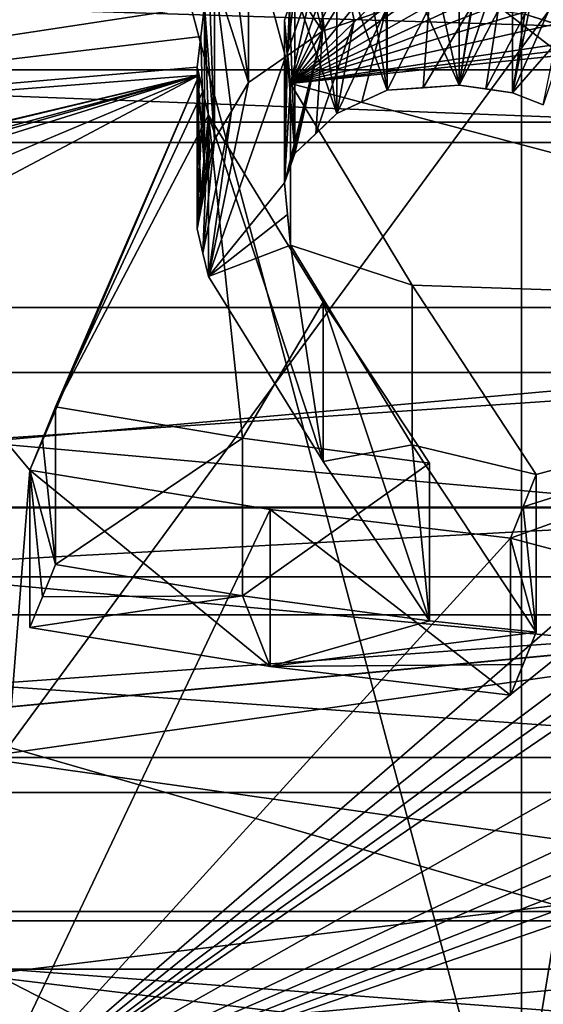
# Model space of a CAD drawing. Header units: millimetres. Extents: x -122 to 122, y -98 to 94.
# Tile 328 of 533: x 70.23 to 73.18, y -53.84 to -48.29. Entities that reach past the tile are written whole.
import ezdxf

# ---------------------------------------------------------------- set-up
doc = ezdxf.new("R2010")
doc.units = ezdxf.units.MM
doc.header["$LTSCALE"] = 26.699852
for name, color, linetype in [('1', 7, 'CONTINUOUS'), ('1748', 7, 'CONTINUOUS'), ('1751', 7, 'CONTINUOUS'), ('1775', 7, 'CONTINUOUS'), ('1785', 7, 'CONTINUOUS'), ('1800', 7, 'CONTINUOUS'), ('1801', 7, 'CONTINUOUS'), ('1813', 7, 'CONTINUOUS'), ('1823', 7, 'CONTINUOUS'), ('1855', 7, 'CONTINUOUS'), ('1867', 7, 'CONTINUOUS'), ('2', 7, 'CONTINUOUS'), ('3', 7, 'CONTINUOUS'), ('37', 7, 'CONTINUOUS'), ('42', 7, 'CONTINUOUS'), ('46', 7, 'CONTINUOUS'), ('50', 7, 'CONTINUOUS'), ('5017', 7, 'CONTINUOUS'), ('5020', 7, 'CONTINUOUS'), ('5042', 7, 'CONTINUOUS'), ('5044', 7, 'CONTINUOUS'), ('51', 7, 'CONTINUOUS'), ('5233', 7, 'CONTINUOUS'), ('5235', 7, 'CONTINUOUS'), ('5238', 7, 'CONTINUOUS'), ('5240', 7, 'CONTINUOUS'), ('5246', 7, 'CONTINUOUS'), ('5308', 7, 'CONTINUOUS'), ('5309', 7, 'CONTINUOUS'), ('5310', 7, 'CONTINUOUS'), ('5311', 7, 'CONTINUOUS'), ('5312', 7, 'CONTINUOUS'), ('5313', 7, 'CONTINUOUS'), ('5314', 7, 'CONTINUOUS'), ('5315', 7, 'CONTINUOUS'), ('5316', 7, 'CONTINUOUS'), ('5317', 7, 'CONTINUOUS'), ('5318', 7, 'CONTINUOUS'), ('5321', 7, 'CONTINUOUS'), ('5328', 7, 'CONTINUOUS'), ('5329', 7, 'CONTINUOUS'), ('5330', 7, 'CONTINUOUS'), ('5331', 7, 'CONTINUOUS'), ('5332', 7, 'CONTINUOUS'), ('5333', 7, 'CONTINUOUS'), ('5334', 7, 'CONTINUOUS'), ('5335', 7, 'CONTINUOUS'), ('5451', 7, 'CONTINUOUS'), ('6', 7, 'CONTINUOUS')]:
    doc.layers.add(name, color=color, linetype=linetype)

msp = doc.modelspace()

# ---------------------------------------------------------------- linework, layer by layer
at = {"layer": '1', "color": 7, "linetype": 'Continuous', "true_color": 0xf5f5f5}
for points in [[(80.6065, -52.4456, -66.8384), (59.3935, -52.4456, -66.8384), (65.5004, -51.0395, -64.403), (80.6065, -52.4456, -66.8384)], [(74.4996, -51.0395, -64.403), (80.6065, -52.4456, -66.8384), (65.5004, -51.0395, -64.403), (74.4996, -51.0395, -64.403)], [(70, -54.6423, -70.6432), (59.3935, -52.4456, -66.8384), (80.6065, -52.4456, -66.8384), (70, -54.6423, -70.6432)]]:
    msp.add_3dface(points, dxfattribs=at)
at = {"layer": '1748', "color": 250, "linetype": 'Continuous', "true_color": 0x323232}
for points in [[(61.5, -52.6423, 67.1791), (78.5, -52.6423, 67.1791), (45.5, -56.6423, 74.1073), (61.5, -52.6423, 67.1791)], [(45.5, -56.6423, 74.1073), (78.5, -52.6423, 67.1791), (94.5, -56.6423, 74.1073), (45.5, -56.6423, 74.1073)]]:
    msp.add_3dface(points, dxfattribs=at)
at = {"layer": '1751', "color": 250, "linetype": 'Continuous', "true_color": 0x323232}
for points in [[(94.5, -55.9103, 76.8394), (94.5, -48.9821, 80.8394), (45.5, -48.9821, 80.8394), (94.5, -55.9103, 76.8394)], [(45.5, -55.9103, 76.8394), (94.5, -55.9103, 76.8394), (45.5, -48.9821, 80.8394), (45.5, -55.9103, 76.8394)]]:
    msp.add_3dface(points, dxfattribs=at)
at = {"layer": '1775', "color": 250, "linetype": 'Continuous', "true_color": 0x323232}
for points in [[(78.5, -49.9103, 66.4471), (61.5, -49.9103, 66.4471), (78.5, -42.9821, 70.4471), (78.5, -49.9103, 66.4471)], [(78.5, -42.9821, 70.4471), (61.5, -49.9103, 66.4471), (61.5, -42.9821, 70.4471), (78.5, -42.9821, 70.4471)]]:
    msp.add_3dface(points, dxfattribs=at)
at = {"layer": '1785', "color": 250, "linetype": 'Continuous', "true_color": 0x323232}
for points in [[(61.5, -49.9103, 66.4471), (78.5, -49.9103, 66.4471), (78.5, -51.4279, 66.2473), (61.5, -49.9103, 66.4471)], [(61.5, -51.4279, 66.2473), (61.5, -49.9103, 66.4471), (78.5, -51.4279, 66.2473), (61.5, -51.4279, 66.2473)], [(78.5, -52.6423, 67.1791), (61.5, -52.6423, 67.1791), (61.5, -51.4279, 66.2473), (78.5, -52.6423, 67.1791)], [(78.5, -52.6423, 67.1791), (61.5, -51.4279, 66.2473), (78.5, -51.4279, 66.2473), (78.5, -52.6423, 67.1791)]]:
    msp.add_3dface(points, dxfattribs=at)
at = {"layer": '1800', "color": 250, "linetype": 'Continuous', "true_color": 0x323232}
for points in [[(94.5, -56.6423, -74.1073), (61.5, -52.6423, -67.1791), (45.5, -56.6423, -74.1073), (94.5, -56.6423, -74.1073)], [(78.5, -52.6423, -67.1791), (61.5, -52.6423, -67.1791), (94.5, -56.6423, -74.1073), (78.5, -52.6423, -67.1791)]]:
    msp.add_3dface(points, dxfattribs=at)
at = {"layer": '1801', "color": 250, "linetype": 'Continuous', "true_color": 0x323232}
for points in [[(94.5, -48.9821, -80.8394), (94.5, -55.9103, -76.8394), (45.5, -55.9103, -76.8394), (94.5, -48.9821, -80.8394)], [(94.5, -48.9821, -80.8394), (45.5, -55.9103, -76.8394), (45.5, -48.9821, -80.8394), (94.5, -48.9821, -80.8394)]]:
    msp.add_3dface(points, dxfattribs=at)
at = {"layer": '1813', "color": 250, "linetype": 'Continuous', "true_color": 0x323232}
for points in [[(61.5, -42.9821, -70.4471), (61.5, -49.9103, -66.4471), (78.5, -49.9103, -66.4471), (61.5, -42.9821, -70.4471)], [(78.5, -42.9821, -70.4471), (61.5, -42.9821, -70.4471), (78.5, -49.9103, -66.4471), (78.5, -42.9821, -70.4471)]]:
    msp.add_3dface(points, dxfattribs=at)
at = {"layer": '1823', "color": 250, "linetype": 'Continuous', "true_color": 0x323232}
for points in [[(78.5, -49.9103, -66.4471), (61.5, -49.9103, -66.4471), (61.5, -51.4279, -66.2473), (78.5, -49.9103, -66.4471)], [(78.5, -49.9103, -66.4471), (61.5, -51.4279, -66.2473), (78.5, -51.4279, -66.2473), (78.5, -49.9103, -66.4471)], [(61.5, -52.6423, -67.1791), (78.5, -52.6423, -67.1791), (78.5, -51.4279, -66.2473), (61.5, -52.6423, -67.1791)], [(61.5, -51.4279, -66.2473), (61.5, -52.6423, -67.1791), (78.5, -51.4279, -66.2473), (61.5, -51.4279, -66.2473)]]:
    msp.add_3dface(points, dxfattribs=at)
at = {"layer": '1855', "color": 250, "linetype": 'Continuous', "true_color": 0x323232}
for points in [[(45.5, -48.9821, 80.8394), (94.5, -48.9821, 80.8394), (94.5, -47.4644, 81.0392), (45.5, -48.9821, 80.8394)], [(45.5, -48.9821, 80.8394), (94.5, -47.4644, 81.0392), (45.5, -47.4644, 81.0392), (45.5, -48.9821, 80.8394)]]:
    msp.add_3dface(points, dxfattribs=at)
at = {"layer": '1867', "color": 250, "linetype": 'Continuous', "true_color": 0x323232}
for points in [[(94.5, -48.9821, -80.8394), (45.5, -48.9821, -80.8394), (45.5, -47.4644, -81.0392), (94.5, -48.9821, -80.8394)], [(94.5, -48.9821, -80.8394), (45.5, -47.4644, -81.0392), (94.5, -47.4644, -81.0392), (94.5, -48.9821, -80.8394)]]:
    msp.add_3dface(points, dxfattribs=at)
at = {"layer": '2', "color": 7, "linetype": 'Continuous', "true_color": 0xf5f5f5}
for points in [[(59.3935, -55.0436, -65.3384), (80.6065, -55.0436, -65.3384), (74.4996, -53.6376, -62.903), (59.3935, -55.0436, -65.3384)], [(65.5004, -53.6376, -62.903), (59.3935, -55.0436, -65.3384), (74.4996, -53.6376, -62.903), (65.5004, -53.6376, -62.903)]]:
    msp.add_3dface(points, dxfattribs=at)
at = {"layer": '3', "color": 7, "linetype": 'Continuous', "true_color": 0xf5f5f5}
for points in [[(70, -54.6423, -70.6432), (80.6065, -52.4456, -66.8384), (70, -57.2404, -69.1432), (70, -54.6423, -70.6432)], [(80.6065, -52.4456, -66.8384), (80.6065, -55.0436, -65.3384), (70, -57.2404, -69.1432), (80.6065, -52.4456, -66.8384)]]:
    msp.add_3dface(points, dxfattribs=at)
at = {"layer": '37', "color": 7, "linetype": 'Continuous', "true_color": 0xf5f5f5}
for points in [[(59.6088, -52.7408, -61.3497), (65.875, -53.3127, -62.3404), (76, -54.9365, -65.1529), (59.6088, -52.7408, -61.3497)], [(64, -54.9365, -65.1529), (59.6088, -52.7408, -61.3497), (76, -54.9365, -65.1529), (64, -54.9365, -65.1529)], [(65.875, -53.3127, -62.3404), (74.125, -53.3127, -62.3404), (76, -54.9365, -65.1529), (65.875, -53.3127, -62.3404)]]:
    msp.add_3dface(points, dxfattribs=at)
at = {"layer": '42', "color": 7, "linetype": 'Continuous', "true_color": 0xf5f5f5}
for points in [[(73.058, -43.9307, -45.5457), (70, -43.7404, -43.617), (73.0579, -55.1937, -39.043), (73.058, -43.9307, -45.5457)], [(73.0579, -55.1937, -39.043), (70, -43.7404, -43.617), (70, -53.6186, -37.9138), (73.0579, -55.1937, -39.043)], [(76, -56.2789, -40.3779), (73.058, -43.9307, -45.5457), (73.0579, -55.1937, -39.043), (76, -56.2789, -40.3779)], [(76, -56.2789, -40.3779), (76, -44.5442, -47.1529), (73.058, -43.9307, -45.5457), (76, -56.2789, -40.3779)]]:
    msp.add_3dface(points, dxfattribs=at)
at = {"layer": '46', "color": 7, "linetype": 'Continuous', "true_color": 0xf5f5f5}
for points in [[(73.4587, -57.3257, -44.856), (66.5413, -57.3257, -44.856), (73.4587, -47.899, -50.2985), (73.4587, -57.3257, -44.856)], [(73.4587, -47.899, -50.2985), (66.5413, -57.3257, -44.856), (66.5413, -47.899, -50.2985), (73.4587, -47.899, -50.2985)]]:
    msp.add_3dface(points, dxfattribs=at)
at = {"layer": '50', "color": 7, "linetype": 'Continuous', "true_color": 0xf5f5f5}
for points in [[(74.125, -53.3127, -62.3404), (65.875, -53.3127, -62.3404), (73.4587, -53.8897, -60.6747), (74.125, -53.3127, -62.3404)], [(65.875, -53.3127, -62.3404), (66.5413, -53.8897, -60.6747), (73.4587, -53.8897, -60.6747), (65.875, -53.3127, -62.3404)]]:
    msp.add_3dface(points, dxfattribs=at)
at = {"layer": '5017', "color": 7, "linetype": 'Continuous', "true_color": 0xf5f5f5}
for points in [[(73.9905, -41.9544, -52.6671), (66.0095, -41.9544, -52.6671), (73.9905, -90.8021, -24.4649), (73.9905, -41.9544, -52.6671)], [(73.9905, -90.8021, -24.4649), (66.0095, -41.9544, -52.6671), (66.0095, -90.8021, -24.4649), (73.9905, -90.8021, -24.4649)]]:
    msp.add_3dface(points, dxfattribs=at)
at = {"layer": '5020', "color": 7, "linetype": 'Continuous', "true_color": 0xf5f5f5}
for points in [[(66.0095, -48.8661, -64.6386), (73.9905, -48.8661, -64.6386), (66.0095, -97.7139, -36.4364), (66.0095, -48.8661, -64.6386)], [(66.0095, -97.7139, -36.4364), (73.9905, -48.8661, -64.6386), (73.9905, -97.7139, -36.4364), (66.0095, -97.7139, -36.4364)]]:
    msp.add_3dface(points, dxfattribs=at)
at = {"layer": '5042', "color": 7, "linetype": 'Continuous', "true_color": 0xf5f5f5}
for points in [[(66.0095, -48.8661, -64.6386), (66.35, -48.5712, -64.1279), (73.9905, -48.8661, -64.6386), (66.0095, -48.8661, -64.6386)], [(66.35, -48.5712, -64.1279), (73.65, -48.5712, -64.1279), (73.9905, -48.8661, -64.6386), (66.35, -48.5712, -64.1279)]]:
    msp.add_3dface(points, dxfattribs=at)
at = {"layer": '5044', "color": 7, "linetype": 'Continuous', "true_color": 0xf5f5f5}
for points in [[(75.1665, -39.9074, -67.785), (73.65, -48.5712, -64.1279), (70.0101, -40.9788, -69.6407), (75.1665, -39.9074, -67.785)], [(73.65, -48.5712, -64.1279), (66.35, -48.5712, -64.1279), (70.0101, -40.9788, -69.6407), (73.65, -48.5712, -64.1279)]]:
    msp.add_3dface(points, dxfattribs=at)
at = {"layer": '51', "color": 7, "linetype": 'Continuous', "true_color": 0xf5f5f5}
msp.add_3dface([(70, -55.4753, -38.986), (73.0579, -55.1937, -39.043), (70, -53.6186, -37.9138), (70, -55.4753, -38.986)], dxfattribs=at)
at = {"layer": '5233', "color": 7, "linetype": 'Continuous', "true_color": 0xf5f5f5}
for points in [[(57.5559, -53.3652, 68.4313), (82.4441, -53.3652, 68.4313), (76.8233, -51.5284, 65.2499), (57.5559, -53.3652, 68.4313)], [(75.6, -51.6423, 65.4471), (57.5559, -53.3652, 68.4313), (76.8233, -51.5284, 65.2499), (75.6, -51.6423, 65.4471)], [(57.5559, -53.3652, 68.4313), (75.6, -51.6423, 65.4471), (64.4, -51.6423, 65.4471), (57.5559, -53.3652, 68.4313)], [(63.2638, -55.2722, 71.7343), (82.4441, -53.3652, 68.4313), (57.5559, -53.3652, 68.4313), (63.2638, -55.2722, 71.7343)], [(76.7362, -55.2722, 71.7343), (82.4441, -53.3652, 68.4313), (63.2638, -55.2722, 71.7343), (76.7362, -55.2722, 71.7343)]]:
    msp.add_3dface(points, dxfattribs=at)
at = {"layer": '5235', "color": 7, "linetype": 'Continuous', "true_color": 0xf5f5f5}
for points in [[(66.0125, -49.0102, 46.9027), (70, -40.6156, 41.0983), (71.2716, -48.2122, 45.856), (66.0125, -49.0102, 46.9027)], [(72.8561, -47.7544, 45.6157), (71.7575, -48.6489, 46.2728), (72.7058, -47.7327, 45.5791), (72.8561, -47.7544, 45.6157)], [(72.7058, -47.7327, 45.5791), (71.7575, -48.6489, 46.2728), (72.5033, -47.7479, 45.5682), (72.7058, -47.7327, 45.5791)], [(72.5033, -47.7479, 45.5682), (71.7575, -48.6489, 46.2728), (72.3009, -47.7617, 45.5581), (72.5033, -47.7479, 45.5682)], [(73.0065, -47.7752, 45.6527), (71.7575, -48.6489, 46.2728), (72.8561, -47.7544, 45.6157), (73.0065, -47.7752, 45.6527)], [(72.3009, -47.7617, 45.5581), (71.7575, -48.6489, 46.2728), (72.1591, -47.8297, 45.6004), (72.3009, -47.7617, 45.5581)], [(73.1801, -47.8434, 45.7337), (71.7575, -48.6489, 46.2728), (73.0065, -47.7752, 45.6527), (73.1801, -47.8434, 45.7337)], [(72.1591, -47.8297, 45.6004), (71.7575, -48.6489, 46.2728), (72.0176, -47.8966, 45.6431), (72.1591, -47.8297, 45.6004)], [(73.3536, -47.9103, 45.8154), (71.7575, -48.6489, 46.2728), (73.1801, -47.8434, 45.7337), (73.3536, -47.9103, 45.8154)], [(72.0176, -47.8966, 45.6431), (71.7575, -48.6489, 46.2728), (71.8992, -48.0115, 45.7295), (72.0176, -47.8966, 45.6431)], [(73.4374, -48.01, 45.9128), (71.7575, -48.6489, 46.2728), (73.3536, -47.9103, 45.8154), (73.4374, -48.01, 45.9128)], [(71.8992, -48.0115, 45.7295), (71.7575, -48.6489, 46.2728), (71.7403, -48.4741, 46.116), (71.8992, -48.0115, 45.7295)], [(71.7805, -48.1255, 45.8166), (71.8992, -48.0115, 45.7295), (71.7403, -48.4741, 46.116), (71.7805, -48.1255, 45.8166)], [(73.5213, -48.1088, 46.0107), (71.7575, -48.6489, 46.2728), (73.4374, -48.01, 45.9128), (73.5213, -48.1088, 46.0107)], [(71.7516, -48.2094, 45.8863), (71.7805, -48.1255, 45.8166), (71.7403, -48.4741, 46.116), (71.7516, -48.2094, 45.8863)], [(73.553, -48.2446, 46.1335), (71.7575, -48.6489, 46.2728), (73.5213, -48.1088, 46.0107), (73.553, -48.2446, 46.1335)], [(71.2514, -48.385, 46.0045), (66.0125, -49.0102, 46.9027), (71.2716, -48.2122, 45.856), (71.2514, -48.385, 46.0045)], [(71.7227, -48.2931, 45.9563), (71.7516, -48.2094, 45.8863), (71.7403, -48.4741, 46.116), (71.7227, -48.2931, 45.9563)], [(73.585, -48.3802, 46.2577), (71.7575, -48.6489, 46.2728), (73.553, -48.2446, 46.1335), (73.585, -48.3802, 46.2577)], [(71.2312, -48.5567, 46.1545), (66.0125, -49.0102, 46.9027), (71.2514, -48.385, 46.0045), (71.2312, -48.5567, 46.1545)], [(73.7729, -48.4004, 46.3073), (71.7575, -48.6489, 46.2728), (73.585, -48.3802, 46.2577), (73.7729, -48.4004, 46.3073)], [(73.9609, -48.4194, 46.3577), (71.7575, -48.6489, 46.2728), (73.7729, -48.4004, 46.3073), (73.9609, -48.4194, 46.3577)], [(76.5724, -49.924, 48.486), (71.7575, -48.6489, 46.2728), (73.9609, -48.4194, 46.3577), (76.5724, -49.924, 48.486)], [(71.2415, -48.6011, 46.1946), (66.0125, -49.0102, 46.9027), (71.2312, -48.5567, 46.1545), (71.2415, -48.6011, 46.1946)], [(66.0125, -49.0102, 46.9027), (71.2415, -48.6011, 46.1946), (66.5832, -49.7074, 47.4776), (66.0125, -49.0102, 46.9027)], [(66.5832, -49.7074, 47.4776), (71.2415, -48.6011, 46.1946), (66.7982, -49.8632, 47.5998), (66.5832, -49.7074, 47.4776)], [(66.7982, -49.8632, 47.5998), (71.2415, -48.6011, 46.1946), (68.1181, -49.3505, 46.9333), (66.7982, -49.8632, 47.5998)], [(68.1181, -49.3505, 46.9333), (71.2415, -48.6011, 46.1946), (68.6559, -49.3011, 46.8451), (68.1181, -49.3505, 46.9333)], [(68.6559, -49.3011, 46.8451), (71.2415, -48.6011, 46.1946), (69.1931, -49.2424, 46.7623), (68.6559, -49.3011, 46.8451)], [(69.1931, -49.2424, 46.7623), (71.2415, -48.6011, 46.1946), (69.2429, -49.4437, 46.9525), (69.1931, -49.2424, 46.7623)], [(69.2429, -49.4437, 46.9525), (71.2415, -48.6011, 46.1946), (69.2913, -49.6367, 47.1383), (69.2429, -49.4437, 46.9525)], [(71.2415, -48.6011, 46.1946), (70.289, -50.8274, 48.3656), (69.2913, -49.6367, 47.1383), (71.2415, -48.6011, 46.1946)], [(70.3602, -50.6523, 48.1756), (70.289, -50.8274, 48.3656), (71.2415, -48.6011, 46.1946), (70.3602, -50.6523, 48.1756)], [(70.4335, -50.4697, 47.9811), (70.3602, -50.6523, 48.1756), (71.2415, -48.6011, 46.1946), (70.4335, -50.4697, 47.9811)], [(71.263, -48.6929, 46.2779), (70.4335, -50.4697, 47.9811), (71.2415, -48.6011, 46.1946), (71.263, -48.6929, 46.2779)], [(71.2949, -48.8277, 46.4017), (70.4335, -50.4697, 47.9811), (71.263, -48.6929, 46.2779), (71.2949, -48.8277, 46.4017)], [(71.7575, -48.6489, 46.2728), (76.5724, -49.924, 48.486), (72.4409, -49.7852, 47.4167), (71.7575, -48.6489, 46.2728)], [(71.4859, -50.6467, 48.2219), (70.4335, -50.4697, 47.9811), (71.2949, -48.8277, 46.4017), (71.4859, -50.6467, 48.2219)], [(71.9398, -49.881, 47.4597), (71.4859, -50.6467, 48.2219), (71.2949, -48.8277, 46.4017), (71.9398, -49.881, 47.4597)], [(70.289, -50.8274, 48.3656), (70, -54.5035, 53.4029), (69.2913, -49.6367, 47.1383), (70.289, -50.8274, 48.3656)], [(72.4409, -49.7852, 47.4167), (76.5724, -49.924, 48.486), (73.1402, -50.8517, 48.6427), (72.4409, -49.7852, 47.4167)], [(72.5387, -50.7875, 48.4837), (71.4859, -50.6467, 48.2219), (71.9398, -49.881, 47.4597), (72.5387, -50.7875, 48.4837)], [(76.5724, -49.924, 48.486), (73.6111, -51.3733, 49.3275), (72.9957, -51.2094, 49.0273), (76.5724, -49.924, 48.486)], [(73.067, -51.034, 48.8369), (76.5724, -49.924, 48.486), (72.9957, -51.2094, 49.0273), (73.067, -51.034, 48.8369)], [(73.1402, -50.8517, 48.6427), (76.5724, -49.924, 48.486), (73.067, -51.034, 48.8369), (73.1402, -50.8517, 48.6427)], [(71.6424, -51.0482, 48.6792), (70, -54.5035, 53.4029), (70.289, -50.8274, 48.3656), (71.6424, -51.0482, 48.6792)], [(75.5945, -51.3362, 49.7764), (70, -54.5035, 53.4029), (75.0905, -51.0285, 49.2648), (75.5945, -51.3362, 49.7764)], [(75.0905, -51.0285, 49.2648), (70, -54.5035, 53.4029), (74.4703, -51.3213, 49.4516), (75.0905, -51.0285, 49.2648)], [(72.9957, -51.2094, 49.0273), (70, -54.5035, 53.4029), (71.6424, -51.0482, 48.6792), (72.9957, -51.2094, 49.0273)], [(73.6111, -51.3733, 49.3275), (70, -54.5035, 53.4029), (72.9957, -51.2094, 49.0273), (73.6111, -51.3733, 49.3275)], [(74.4703, -51.3213, 49.4516), (70, -54.5035, 53.4029), (73.9135, -51.5712, 49.6268), (74.4703, -51.3213, 49.4516)], [(76.0986, -51.6254, 50.2987), (70, -54.5035, 53.4029), (75.5945, -51.3362, 49.7764), (76.0986, -51.6254, 50.2987)], [(73.7636, -51.474, 49.478), (70, -54.5035, 53.4029), (73.6111, -51.3733, 49.3275), (73.7636, -51.474, 49.478)], [(73.9135, -51.5712, 49.6268), (70, -54.5035, 53.4029), (73.7636, -51.474, 49.478), (73.9135, -51.5712, 49.6268)], [(75.6897, -52.0452, 50.7046), (70, -54.5035, 53.4029), (76.0986, -51.6254, 50.2987), (75.6897, -52.0452, 50.7046)], [(75.3248, -52.4069, 51.0742), (70, -54.5035, 53.4029), (75.6897, -52.0452, 50.7046), (75.3248, -52.4069, 51.0742)], [(75.4786, -52.4892, 51.237), (70, -54.5035, 53.4029), (75.3248, -52.4069, 51.0742), (75.4786, -52.4892, 51.237)], [(75.6273, -52.5671, 51.3952), (70, -54.5035, 53.4029), (75.4786, -52.4892, 51.237), (75.6273, -52.5671, 51.3952)], [(79.2773, -53.198, 54.1566), (70, -54.5035, 53.4029), (75.6273, -52.5671, 51.3952), (79.2773, -53.198, 54.1566)]]:
    msp.add_3dface(points, dxfattribs=at)
at = {"layer": '5238', "color": 7, "linetype": 'Continuous', "true_color": 0xf5f5f5}
msp.add_3dface([(70, -54.5035, 53.4029), (79.2773, -53.198, 54.1566), (79.0564, -54.2032, 55.8975), (70, -54.5035, 53.4029)], dxfattribs=at)
at = {"layer": '5240', "color": 7, "linetype": 'Continuous', "true_color": 0xf5f5f5}
for points in [[(64.4, -41.6338, 70.0708), (75.6, -50.2763, 65.0811), (69.9981, -41.001, 70.4362), (64.4, -41.6338, 70.0708)], [(75.6, -50.2763, 65.0811), (75.6, -41.6338, 70.0708), (69.9981, -41.001, 70.4362), (75.6, -50.2763, 65.0811)], [(64.4, -50.2763, 65.0811), (75.6, -50.2763, 65.0811), (64.4, -41.6338, 70.0708), (64.4, -50.2763, 65.0811)]]:
    msp.add_3dface(points, dxfattribs=at)
at = {"layer": '5246', "color": 7, "linetype": 'Continuous', "true_color": 0xf5f5f5}
for points in [[(75.6, -50.2763, 65.0811), (64.4, -50.2763, 65.0811), (64.4, -51.0351, 64.9812), (75.6, -50.2763, 65.0811)], [(75.6, -51.0351, 64.9812), (75.6, -50.2763, 65.0811), (64.4, -51.0351, 64.9812), (75.6, -51.0351, 64.9812)], [(64.4, -51.6423, 65.4471), (75.6, -51.6423, 65.4471), (75.6, -51.0351, 64.9812), (64.4, -51.6423, 65.4471)], [(64.4, -51.6423, 65.4471), (75.6, -51.0351, 64.9812), (64.4, -51.0351, 64.9812), (64.4, -51.6423, 65.4471)]]:
    msp.add_3dface(points, dxfattribs=at)
at = {"layer": '5308', "color": 7, "linetype": 'Continuous', "true_color": 0xf5f5f5}
for points in [[(73.1402, -50.8517, 48.6427), (73.067, -51.034, 48.8369), (73.1402, -51.7406, 48.1295), (73.1402, -50.8517, 48.6427)], [(73.067, -51.034, 48.8369), (72.9957, -51.2094, 49.0273), (73.1402, -51.7406, 48.1295), (73.067, -51.034, 48.8369)], [(72.9957, -51.2094, 49.0273), (72.9957, -52.0948, 48.5161), (73.1402, -51.7406, 48.1295), (72.9957, -51.2094, 49.0273)], [(73.1402, -51.7406, 48.1295), (72.9957, -52.0948, 48.5161), (73.067, -51.9211, 48.3247), (73.1402, -51.7406, 48.1295)]]:
    msp.add_3dface(points, dxfattribs=at)
at = {"layer": '5309', "color": 7, "linetype": 'Continuous', "true_color": 0xf5f5f5}
for points in [[(71.6424, -51.0482, 48.6792), (70.289, -50.8274, 48.3656), (71.6424, -51.9327, 48.1686), (71.6424, -51.0482, 48.6792)], [(70.289, -50.8274, 48.3656), (70.289, -51.7128, 47.8544), (71.6424, -51.9327, 48.1686), (70.289, -50.8274, 48.3656)], [(72.9957, -51.2094, 49.0273), (71.6424, -51.0482, 48.6792), (72.9957, -52.0948, 48.5161), (72.9957, -51.2094, 49.0273)], [(72.9957, -52.0948, 48.5161), (71.6424, -51.0482, 48.6792), (71.6424, -51.9327, 48.1686), (72.9957, -52.0948, 48.5161)]]:
    msp.add_3dface(points, dxfattribs=at)
at = {"layer": '5310', "color": 7, "linetype": 'Continuous', "true_color": 0xf5f5f5}
for points in [[(70.3602, -50.6523, 48.1756), (70.4335, -50.4697, 47.9811), (70.4335, -51.3586, 47.4678), (70.3602, -50.6523, 48.1756)], [(70.289, -50.8274, 48.3656), (70.3602, -50.6523, 48.1756), (70.4335, -51.3586, 47.4678), (70.289, -50.8274, 48.3656)], [(70.289, -51.7128, 47.8544), (70.289, -50.8274, 48.3656), (70.36, -51.5398, 47.6638), (70.289, -51.7128, 47.8544)], [(70.289, -50.8274, 48.3656), (70.4335, -51.3586, 47.4678), (70.36, -51.5398, 47.6638), (70.289, -50.8274, 48.3656)]]:
    msp.add_3dface(points, dxfattribs=at)
at = {"layer": '5311', "color": 7, "linetype": 'Continuous', "true_color": 0xf5f5f5}
for points in [[(70.4335, -50.4697, 47.9811), (71.4859, -50.6467, 48.2219), (70.4335, -51.3586, 47.4678), (70.4335, -50.4697, 47.9811)], [(70.4335, -51.3586, 47.4678), (71.4859, -50.6467, 48.2219), (71.486, -51.5347, 47.7092), (70.4335, -51.3586, 47.4678)], [(71.4859, -50.6467, 48.2219), (72.5387, -50.7875, 48.4837), (71.486, -51.5347, 47.7092), (71.4859, -50.6467, 48.2219)], [(72.5387, -50.7875, 48.4837), (72.5387, -51.6758, 47.9709), (71.486, -51.5347, 47.7092), (72.5387, -50.7875, 48.4837)]]:
    msp.add_3dface(points, dxfattribs=at)
at = {"layer": '5312', "color": 7, "linetype": 'Continuous', "true_color": 0xf5f5f5}
for points in [[(71.9398, -49.881, 47.4597), (71.2949, -48.8277, 46.4017), (71.9398, -50.7776, 46.9421), (71.9398, -49.881, 47.4597)], [(71.2949, -48.8277, 46.4017), (71.2949, -49.7361, 45.8772), (71.9398, -50.7776, 46.9421), (71.2949, -48.8277, 46.4017)], [(72.5387, -50.7875, 48.4837), (71.9398, -49.881, 47.4597), (72.5387, -51.6758, 47.9709), (72.5387, -50.7875, 48.4837)], [(72.5387, -51.6758, 47.9709), (71.9398, -49.881, 47.4597), (71.9398, -50.7776, 46.9421), (72.5387, -51.6758, 47.9709)]]:
    msp.add_3dface(points, dxfattribs=at)
at = {"layer": '5313', "color": 7, "linetype": 'Continuous', "true_color": 0xf5f5f5}
for points in [[(71.2415, -48.6011, 46.1946), (71.2312, -48.5567, 46.1545), (71.2312, -49.4686, 45.628), (71.2415, -48.6011, 46.1946)], [(71.263, -48.6929, 46.2779), (71.2415, -48.6011, 46.1946), (71.2312, -49.4686, 45.628), (71.263, -48.6929, 46.2779)], [(71.2949, -48.8277, 46.4017), (71.263, -48.6929, 46.2779), (71.2312, -49.4686, 45.628), (71.2949, -48.8277, 46.4017)], [(71.2949, -48.8277, 46.4017), (71.2312, -49.4686, 45.628), (71.2634, -49.6043, 45.7537), (71.2949, -48.8277, 46.4017)], [(71.2949, -49.7361, 45.8772), (71.2949, -48.8277, 46.4017), (71.2634, -49.6043, 45.7537), (71.2949, -49.7361, 45.8772)]]:
    msp.add_3dface(points, dxfattribs=at)
at = {"layer": '5314', "color": 7, "linetype": 'Continuous', "true_color": 0xf5f5f5}
for points in [[(71.2514, -48.385, 46.0045), (71.2716, -48.2122, 45.856), (71.2716, -49.1289, 45.3267), (71.2514, -48.385, 46.0045)], [(71.2312, -48.5567, 46.1545), (71.2514, -48.385, 46.0045), (71.2716, -49.1289, 45.3267), (71.2312, -48.5567, 46.1545)], [(71.2312, -49.4686, 45.628), (71.2312, -48.5567, 46.1545), (71.2514, -49.2993, 45.4767), (71.2312, -49.4686, 45.628)], [(71.2312, -48.5567, 46.1545), (71.2716, -49.1289, 45.3267), (71.2514, -49.2993, 45.4767), (71.2312, -48.5567, 46.1545)]]:
    msp.add_3dface(points, dxfattribs=at)
at = {"layer": '5315', "color": 7, "linetype": 'Continuous', "true_color": 0xf5f5f5}
for points in [[(71.3005, -48.1285, 45.7859), (71.3294, -48.0446, 45.7163), (71.3294, -48.9637, 45.1857), (71.3005, -48.1285, 45.7859)], [(71.2716, -48.2122, 45.856), (71.3005, -48.1285, 45.7859), (71.3294, -48.9637, 45.1857), (71.2716, -48.2122, 45.856)], [(71.2716, -49.1289, 45.3267), (71.2716, -48.2122, 45.856), (71.3003, -49.047, 45.2566), (71.2716, -49.1289, 45.3267)], [(71.2716, -48.2122, 45.856), (71.3294, -48.9637, 45.1857), (71.3003, -49.047, 45.2566), (71.2716, -48.2122, 45.856)]]:
    msp.add_3dface(points, dxfattribs=at)
at = {"layer": '5316', "color": 7, "linetype": 'Continuous', "true_color": 0xf5f5f5}
for points in [[(71.4242, -47.8833, 45.5865), (71.5202, -47.7185, 45.4562), (71.5202, -48.6425, 44.9227), (71.4242, -47.8833, 45.5865)], [(71.3294, -48.0446, 45.7163), (71.4242, -47.8833, 45.5865), (71.5202, -48.6425, 44.9227), (71.3294, -48.0446, 45.7163)], [(71.3294, -48.9637, 45.1857), (71.3294, -48.0446, 45.7163), (71.4242, -48.8048, 45.0545), (71.3294, -48.9637, 45.1857)], [(71.3294, -48.0446, 45.7163), (71.5202, -48.6425, 44.9227), (71.4242, -48.8048, 45.0545), (71.3294, -48.0446, 45.7163)]]:
    msp.add_3dface(points, dxfattribs=at)
at = {"layer": '5317', "color": 7, "linetype": 'Continuous', "true_color": 0xf5f5f5}
for points in [[(71.7288, -47.5731, 45.3523), (71.9365, -47.426, 45.2502), (71.9365, -48.3549, 44.7139), (71.7288, -47.5731, 45.3523)], [(71.5202, -47.7185, 45.4562), (71.7288, -47.5731, 45.3523), (71.9365, -48.3549, 44.7139), (71.5202, -47.7185, 45.4562)], [(71.5202, -48.6425, 44.9227), (71.5202, -47.7185, 45.4562), (71.7288, -48.4995, 44.8175), (71.5202, -48.6425, 44.9227)], [(71.5202, -47.7185, 45.4562), (71.9365, -48.3549, 44.7139), (71.7288, -48.4995, 44.8175), (71.5202, -47.7185, 45.4562)]]:
    msp.add_3dface(points, dxfattribs=at)
at = {"layer": '5318', "color": 7, "linetype": 'Continuous', "true_color": 0xf5f5f5}
for points in [[(71.9365, -48.3549, 44.7139), (71.9365, -47.426, 45.2502), (72.1151, -48.2945, 44.6798), (71.9365, -48.3549, 44.7139)], [(71.9365, -47.426, 45.2502), (72.2951, -48.2326, 44.6461), (72.1151, -48.2945, 44.6798), (71.9365, -47.426, 45.2502)]]:
    msp.add_3dface(points, dxfattribs=at)
at = {"layer": '5321', "color": 7, "linetype": 'Continuous', "true_color": 0xf5f5f5}
for points in [[(73.0758, -48.2591, 44.7576), (73.5732, -47.4833, 45.4953), (73.5732, -48.4146, 44.9577), (73.0758, -48.2591, 44.7576)], [(73.0758, -48.2591, 44.7576), (73.5732, -48.4146, 44.9577), (73.3242, -48.3379, 44.8568), (73.0758, -48.2591, 44.7576)]]:
    msp.add_3dface(points, dxfattribs=at)
at = {"layer": '5328', "color": 7, "linetype": 'Continuous', "true_color": 0xf5f5f5}
for points in [[(73.1801, -47.8434, 45.7337), (73.0065, -47.7752, 45.6527), (73.0065, -48.7008, 45.1183), (73.1801, -47.8434, 45.7337)], [(73.3536, -47.9103, 45.8154), (73.1801, -47.8434, 45.7337), (73.0065, -48.7008, 45.1183), (73.3536, -47.9103, 45.8154)], [(73.3536, -47.9103, 45.8154), (73.0065, -48.7008, 45.1183), (73.1801, -48.7684, 45.1996), (73.3536, -47.9103, 45.8154)]]:
    msp.add_3dface(points, dxfattribs=at)
at = {"layer": '5329', "color": 7, "linetype": 'Continuous', "true_color": 0xf5f5f5}
for points in [[(72.8561, -47.7544, 45.6157), (72.7058, -47.7327, 45.5791), (72.7058, -48.6583, 45.0447), (72.8561, -47.7544, 45.6157)], [(73.0065, -47.7752, 45.6527), (72.8561, -47.7544, 45.6157), (72.7058, -48.6583, 45.0447), (73.0065, -47.7752, 45.6527)], [(73.0065, -48.7008, 45.1183), (73.0065, -47.7752, 45.6527), (72.7058, -48.6583, 45.0447), (73.0065, -48.7008, 45.1183)], [(73.0065, -48.7008, 45.1183), (72.7058, -48.6583, 45.0447), (72.8561, -48.6799, 45.0813), (73.0065, -48.7008, 45.1183)]]:
    msp.add_3dface(points, dxfattribs=at)
at = {"layer": '5330', "color": 7, "linetype": 'Continuous', "true_color": 0xf5f5f5}
for points in [[(72.5033, -47.7479, 45.5682), (72.3009, -47.7617, 45.5581), (72.7058, -48.6583, 45.0447), (72.5033, -47.7479, 45.5682)], [(72.7058, -47.7327, 45.5791), (72.5033, -47.7479, 45.5682), (72.7058, -48.6583, 45.0447), (72.7058, -47.7327, 45.5791)], [(72.7058, -48.6583, 45.0447), (72.3009, -47.7617, 45.5581), (72.3009, -48.6862, 45.0244), (72.7058, -48.6583, 45.0447)], [(72.7058, -48.6583, 45.0447), (72.3009, -48.6862, 45.0244), (72.5033, -48.6729, 45.0342), (72.7058, -48.6583, 45.0447)]]:
    msp.add_3dface(points, dxfattribs=at)
at = {"layer": '5331', "color": 7, "linetype": 'Continuous', "true_color": 0xf5f5f5}
for points in [[(72.3009, -47.7617, 45.5581), (72.1591, -47.8297, 45.6004), (72.3009, -48.6862, 45.0244), (72.3009, -47.7617, 45.5581)], [(72.1591, -47.8297, 45.6004), (72.0176, -47.8966, 45.6431), (72.3009, -48.6862, 45.0244), (72.1591, -47.8297, 45.6004)], [(72.3009, -48.6862, 45.0244), (72.0176, -47.8966, 45.6431), (72.0176, -48.8186, 45.1108), (72.3009, -48.6862, 45.0244)], [(72.3009, -48.6862, 45.0244), (72.0176, -48.8186, 45.1108), (72.1591, -48.7529, 45.0674), (72.3009, -48.6862, 45.0244)]]:
    msp.add_3dface(points, dxfattribs=at)
at = {"layer": '5332', "color": 7, "linetype": 'Continuous', "true_color": 0xf5f5f5}
for points in [[(72.0176, -47.8966, 45.6431), (71.8992, -48.0115, 45.7295), (72.0176, -48.8186, 45.1108), (72.0176, -47.8966, 45.6431)], [(71.8992, -48.0115, 45.7295), (71.7805, -48.1255, 45.8166), (72.0176, -48.8186, 45.1108), (71.8992, -48.0115, 45.7295)], [(72.0176, -48.8186, 45.1108), (71.7805, -48.1255, 45.8166), (71.7805, -49.044, 45.2864), (72.0176, -48.8186, 45.1108)], [(72.0176, -48.8186, 45.1108), (71.7805, -49.044, 45.2864), (71.8991, -48.9317, 45.1982), (72.0176, -48.8186, 45.1108)]]:
    msp.add_3dface(points, dxfattribs=at)
at = {"layer": '5333', "color": 7, "linetype": 'Continuous', "true_color": 0xf5f5f5}
for points in [[(71.7805, -48.1255, 45.8166), (71.7516, -48.2094, 45.8863), (71.7805, -49.044, 45.2864), (71.7805, -48.1255, 45.8166)], [(71.7516, -48.2094, 45.8863), (71.7227, -48.2931, 45.9563), (71.7805, -49.044, 45.2864), (71.7516, -48.2094, 45.8863)], [(71.7805, -49.044, 45.2864), (71.7227, -48.2931, 45.9563), (71.7227, -49.2091, 45.4274), (71.7805, -49.044, 45.2864)], [(71.7805, -49.044, 45.2864), (71.7227, -49.2091, 45.4274), (71.7514, -49.1272, 45.3572), (71.7805, -49.044, 45.2864)]]:
    msp.add_3dface(points, dxfattribs=at)
at = {"layer": '5334', "color": 7, "linetype": 'Continuous', "true_color": 0xf5f5f5}
for points in [[(71.7227, -48.2931, 45.9563), (71.7403, -48.4741, 46.116), (71.7227, -49.2091, 45.4274), (71.7227, -48.2931, 45.9563)], [(71.7403, -48.4741, 46.116), (71.7575, -48.6489, 46.2728), (71.7227, -49.2091, 45.4274), (71.7403, -48.4741, 46.116)], [(71.7227, -49.2091, 45.4274), (71.7575, -48.6489, 46.2728), (71.7575, -49.5602, 45.7467), (71.7227, -49.2091, 45.4274)], [(71.7227, -49.2091, 45.4274), (71.7575, -49.5602, 45.7467), (71.7403, -49.3876, 45.5885), (71.7227, -49.2091, 45.4274)]]:
    msp.add_3dface(points, dxfattribs=at)
at = {"layer": '5335', "color": 7, "linetype": 'Continuous', "true_color": 0xf5f5f5}
for points in [[(71.7575, -48.6489, 46.2728), (72.4409, -49.7852, 47.4167), (71.7575, -49.5602, 45.7467), (71.7575, -48.6489, 46.2728)], [(71.7575, -49.5602, 45.7467), (72.4409, -49.7852, 47.4167), (72.4409, -50.6836, 46.898), (71.7575, -49.5602, 45.7467)], [(72.4409, -49.7852, 47.4167), (73.1402, -50.8517, 48.6427), (72.4409, -50.6836, 46.898), (72.4409, -49.7852, 47.4167)], [(73.1402, -50.8517, 48.6427), (73.1402, -51.7406, 48.1295), (72.4409, -50.6836, 46.898), (73.1402, -50.8517, 48.6427)]]:
    msp.add_3dface(points, dxfattribs=at)
at = {"layer": '5451', "color": 7, "linetype": 'Continuous', "true_color": 0xf5f5f5}
for points in [[(72.1151, -48.2945, 44.6798), (72.2951, -48.2326, 44.6461), (72.0176, -48.8186, 45.1108), (72.1151, -48.2945, 44.6798)], [(72.0176, -48.8186, 45.1108), (72.2951, -48.2326, 44.6461), (72.1591, -48.7529, 45.0674), (72.0176, -48.8186, 45.1108)], [(72.2951, -48.2326, 44.6461), (72.3009, -48.6862, 45.0244), (72.1591, -48.7529, 45.0674), (72.2951, -48.2326, 44.6461)], [(72.2951, -48.2326, 44.6461), (72.5354, -48.2251, 44.6649), (72.3009, -48.6862, 45.0244), (72.2951, -48.2326, 44.6461)], [(72.3009, -48.6862, 45.0244), (72.5354, -48.2251, 44.6649), (72.5033, -48.6729, 45.0342), (72.3009, -48.6862, 45.0244)], [(72.5354, -48.2251, 44.6649), (72.7751, -48.2159, 44.6846), (72.5033, -48.6729, 45.0342), (72.5354, -48.2251, 44.6649)], [(72.7751, -48.2159, 44.6846), (72.7058, -48.6583, 45.0447), (72.5033, -48.6729, 45.0342), (72.7751, -48.2159, 44.6846)], [(72.7751, -48.2159, 44.6846), (72.9255, -48.2379, 44.7209), (72.7058, -48.6583, 45.0447), (72.7751, -48.2159, 44.6846)], [(72.7058, -48.6583, 45.0447), (72.9255, -48.2379, 44.7209), (72.8561, -48.6799, 45.0813), (72.7058, -48.6583, 45.0447)], [(72.9255, -48.2379, 44.7209), (73.0758, -48.2591, 44.7576), (72.8561, -48.6799, 45.0813), (72.9255, -48.2379, 44.7209)], [(71.9365, -48.3549, 44.7139), (72.1151, -48.2945, 44.6798), (71.8991, -48.9317, 45.1982), (71.9365, -48.3549, 44.7139)], [(72.1151, -48.2945, 44.6798), (72.0176, -48.8186, 45.1108), (71.8991, -48.9317, 45.1982), (72.1151, -48.2945, 44.6798)], [(73.0758, -48.2591, 44.7576), (73.0065, -48.7008, 45.1183), (72.8561, -48.6799, 45.0813), (73.0758, -48.2591, 44.7576)], [(73.0758, -48.2591, 44.7576), (73.3242, -48.3379, 44.8568), (73.0065, -48.7008, 45.1183), (73.0758, -48.2591, 44.7576)], [(71.7288, -48.4995, 44.8175), (71.9365, -48.3549, 44.7139), (71.7227, -49.2091, 45.4274), (71.7288, -48.4995, 44.8175)], [(71.7227, -49.2091, 45.4274), (71.9365, -48.3549, 44.7139), (71.7514, -49.1272, 45.3572), (71.7227, -49.2091, 45.4274)], [(71.9365, -48.3549, 44.7139), (71.7805, -49.044, 45.2864), (71.7514, -49.1272, 45.3572), (71.9365, -48.3549, 44.7139)], [(71.7805, -49.044, 45.2864), (71.9365, -48.3549, 44.7139), (71.8991, -48.9317, 45.1982), (71.7805, -49.044, 45.2864)], [(73.0065, -48.7008, 45.1183), (73.3242, -48.3379, 44.8568), (73.1801, -48.7684, 45.1996), (73.0065, -48.7008, 45.1183)], [(71.2949, -49.7361, 45.8772), (71.5202, -48.6425, 44.9227), (71.7288, -48.4995, 44.8175), (71.2949, -49.7361, 45.8772)], [(71.2949, -49.7361, 45.8772), (71.7288, -48.4995, 44.8175), (71.7227, -49.2091, 45.4274), (71.2949, -49.7361, 45.8772)], [(71.5202, -48.6425, 44.9227), (71.2949, -49.7361, 45.8772), (71.4242, -48.8048, 45.0545), (71.5202, -48.6425, 44.9227)], [(71.2949, -49.7361, 45.8772), (71.2634, -49.6043, 45.7537), (71.4242, -48.8048, 45.0545), (71.2949, -49.7361, 45.8772)], [(71.2634, -49.6043, 45.7537), (71.3294, -48.9637, 45.1857), (71.4242, -48.8048, 45.0545), (71.2634, -49.6043, 45.7537)], [(71.2634, -49.6043, 45.7537), (71.2312, -49.4686, 45.628), (71.3294, -48.9637, 45.1857), (71.2634, -49.6043, 45.7537)], [(71.3294, -48.9637, 45.1857), (71.2312, -49.4686, 45.628), (71.3003, -49.047, 45.2566), (71.3294, -48.9637, 45.1857)], [(71.2312, -49.4686, 45.628), (71.2514, -49.2993, 45.4767), (71.3003, -49.047, 45.2566), (71.2312, -49.4686, 45.628)], [(71.2514, -49.2993, 45.4767), (71.2716, -49.1289, 45.3267), (71.3003, -49.047, 45.2566), (71.2514, -49.2993, 45.4767)], [(71.2949, -49.7361, 45.8772), (71.7227, -49.2091, 45.4274), (71.7403, -49.3876, 45.5885), (71.2949, -49.7361, 45.8772)], [(71.7575, -49.5602, 45.7467), (71.2949, -49.7361, 45.8772), (71.7403, -49.3876, 45.5885), (71.7575, -49.5602, 45.7467)], [(71.9398, -50.7776, 46.9421), (71.2949, -49.7361, 45.8772), (71.7575, -49.5602, 45.7467), (71.9398, -50.7776, 46.9421)], [(71.9398, -50.7776, 46.9421), (71.7575, -49.5602, 45.7467), (72.4409, -50.6836, 46.898), (71.9398, -50.7776, 46.9421)], [(72.5387, -51.6758, 47.9709), (71.9398, -50.7776, 46.9421), (72.4409, -50.6836, 46.898), (72.5387, -51.6758, 47.9709)], [(73.1402, -51.7406, 48.1295), (72.5387, -51.6758, 47.9709), (72.4409, -50.6836, 46.898), (73.1402, -51.7406, 48.1295)], [(70.36, -51.5398, 47.6638), (70.4335, -51.3586, 47.4678), (71.486, -51.5347, 47.7092), (70.36, -51.5398, 47.6638)], [(71.6424, -51.9327, 48.1686), (70.289, -51.7128, 47.8544), (71.486, -51.5347, 47.7092), (71.6424, -51.9327, 48.1686)], [(70.289, -51.7128, 47.8544), (70.36, -51.5398, 47.6638), (71.486, -51.5347, 47.7092), (70.289, -51.7128, 47.8544)], [(72.5387, -51.6758, 47.9709), (71.6424, -51.9327, 48.1686), (71.486, -51.5347, 47.7092), (72.5387, -51.6758, 47.9709)], [(73.1402, -51.7406, 48.1295), (71.6424, -51.9327, 48.1686), (72.5387, -51.6758, 47.9709), (73.1402, -51.7406, 48.1295)], [(73.1402, -51.7406, 48.1295), (73.067, -51.9211, 48.3247), (71.6424, -51.9327, 48.1686), (73.1402, -51.7406, 48.1295)], [(73.067, -51.9211, 48.3247), (72.9957, -52.0948, 48.5161), (71.6424, -51.9327, 48.1686), (73.067, -51.9211, 48.3247)]]:
    msp.add_3dface(points, dxfattribs=at)
at = {"layer": '6', "color": 7, "linetype": 'Continuous', "true_color": 0xf5f5f5}
for points in [[(74.4996, -51.0395, -64.403), (65.5004, -51.0395, -64.403), (74.4996, -53.6376, -62.903), (74.4996, -51.0395, -64.403)], [(65.5004, -51.0395, -64.403), (65.5004, -53.6376, -62.903), (74.4996, -53.6376, -62.903), (65.5004, -51.0395, -64.403)]]:
    msp.add_3dface(points, dxfattribs=at)

doc.saveas('drawing.dxf')
